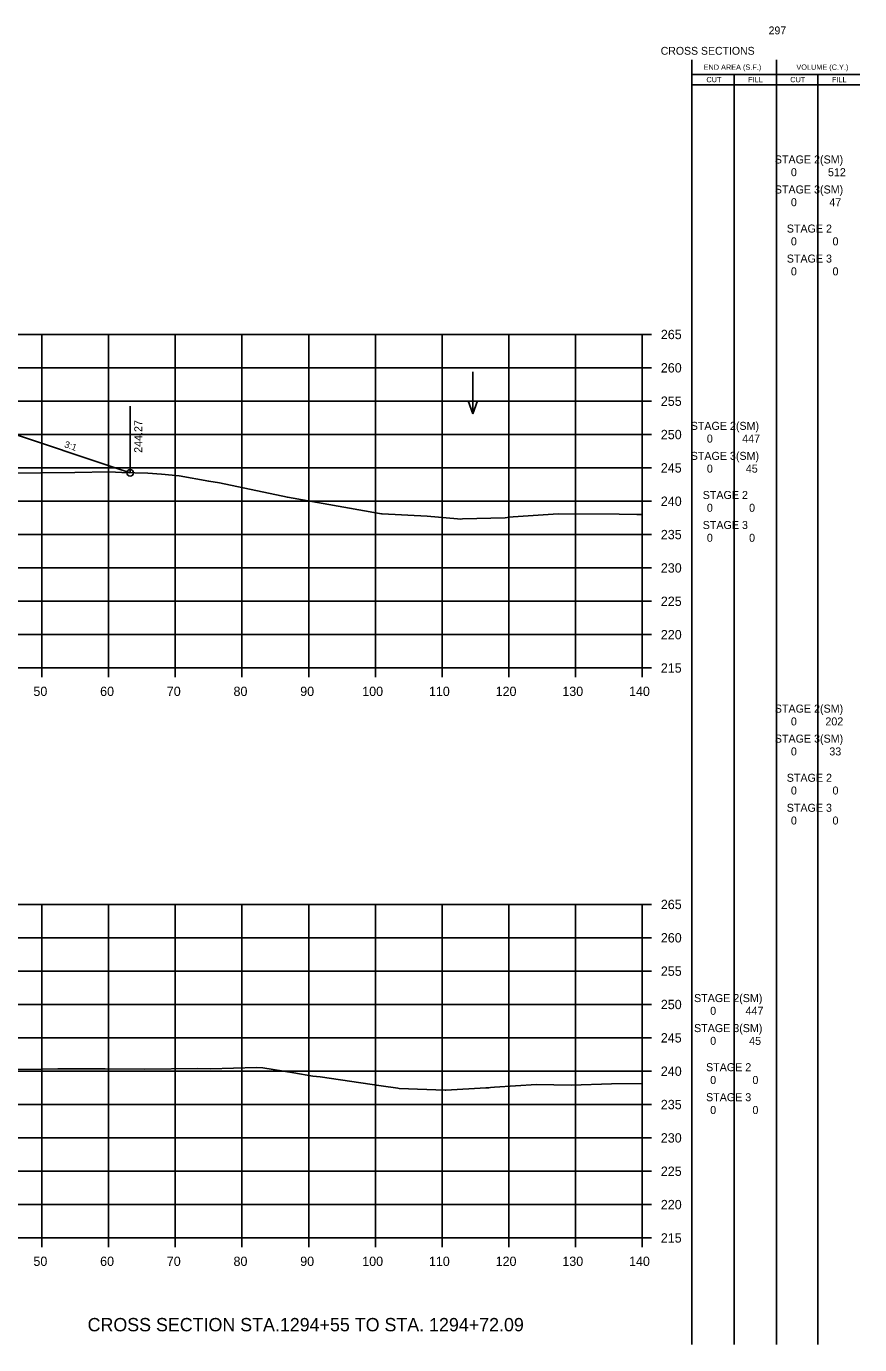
# Model space of a CAD drawing. Extents: x 1342547 to 1344156, y -1532351 to -1517216.
# Drawn here: x 1342750.5 to 1342875.5, y -1521040.2 to -1520842.6 of the extents above; entities that cross this region are included whole.
import ezdxf

# ---------------------------------------------------------------- set-up
doc = ezdxf.new("R2010")
doc.units = 0
for name, color, linetype in [('Level 2', 7, 'Continuous'), ('R_Axis', 7, 'Continuous'), ('R_Axis Annot', 7, 'Continuous'), ('R_Border Notes', 7, 'Continuous'), ('R_Draft', 7, 'Continuous'), ('R_Exist Surface', 7, 'Continuous'), ('R_Fin Surface', 7, 'Continuous'), ('R_Grid', 7, 'Continuous'), ('R_No Plot', 7, 'Continuous'), ('R_Water', 7, 'Continuous'), ('R_Xsect Elev', 7, 'Continuous'), ('R_Xsect Slope', 7, 'Continuous')]:
    doc.layers.add(name, color=color, linetype=linetype)

msp = doc.modelspace()

# ---------------------------------------------------------------- linework, layer by layer
at = {"layer": 'Level 2'}
for p, q in [((1342850.33, -1521040.24), (1342850.32, -1520847.63)), ((1342862.99, -1521040.24), (1342862.99, -1520847.63)), ((1342850.32, -1520849.79), (1342863.59, -1520849.79)), ((1342850.32, -1520851.35), (1342863.59, -1520851.35)), ((1342856.66, -1521040.24), (1342856.66, -1520849.79)), ((1342863.59, -1520849.79), (1342875.48, -1520849.79)), ((1342863.59, -1520851.35), (1342875.48, -1520851.35)), ((1342869.23, -1521040.24), (1342869.23, -1520849.79))]:
    msp.add_line(p, q, dxfattribs=at)
at = {"layer": 'R_Axis'}
for p, q in [((1342842.87, -1520938.79), (1342842.87, -1520888.79)), ((1342844.27, -1520888.79), (1342842.87, -1520888.79)), ((1342844.27, -1520893.79), (1342842.87, -1520893.79)), ((1342844.27, -1520898.79), (1342842.87, -1520898.79)), ((1342844.27, -1520903.79), (1342842.87, -1520903.79)), ((1342844.27, -1520908.79), (1342842.87, -1520908.79)), ((1342844.27, -1520913.79), (1342842.87, -1520913.79)), ((1342844.27, -1520918.79), (1342842.87, -1520918.79)), ((1342844.27, -1520923.79), (1342842.87, -1520923.79)), ((1342844.27, -1520928.79), (1342842.87, -1520928.79)), ((1342844.27, -1520933.79), (1342842.87, -1520933.79)), ((1342562.87, -1520938.79), (1342842.87, -1520938.79)), ((1342752.87, -1520940.19), (1342752.87, -1520938.79)), ((1342762.87, -1520940.19), (1342762.87, -1520938.79)), ((1342772.87, -1520940.19), (1342772.87, -1520938.79)), ((1342782.87, -1520940.19), (1342782.87, -1520938.79)), ((1342792.87, -1520940.19), (1342792.87, -1520938.79)), ((1342802.87, -1520940.19), (1342802.87, -1520938.79)), ((1342812.87, -1520940.19), (1342812.87, -1520938.79)), ((1342822.87, -1520940.19), (1342822.87, -1520938.79)), ((1342832.87, -1520940.19), (1342832.87, -1520938.79)), ((1342842.87, -1520940.19), (1342842.87, -1520938.79)), ((1342844.27, -1520938.79), (1342842.87, -1520938.79)), ((1342842.87, -1521024.24), (1342842.87, -1520974.24)), ((1342844.27, -1520974.24), (1342842.87, -1520974.24)), ((1342844.27, -1520979.24), (1342842.87, -1520979.24)), ((1342844.27, -1520984.24), (1342842.87, -1520984.24)), ((1342844.27, -1520989.24), (1342842.87, -1520989.24)), ((1342844.27, -1520994.24), (1342842.87, -1520994.24)), ((1342844.27, -1520999.24), (1342842.87, -1520999.24)), ((1342844.27, -1521004.24), (1342842.87, -1521004.24)), ((1342844.27, -1521009.24), (1342842.87, -1521009.24)), ((1342844.27, -1521014.24), (1342842.87, -1521014.24)), ((1342844.27, -1521019.24), (1342842.87, -1521019.24)), ((1342562.87, -1521024.24), (1342842.87, -1521024.24)), ((1342752.87, -1521025.64), (1342752.87, -1521024.24)), ((1342762.87, -1521025.64), (1342762.87, -1521024.24)), ((1342772.87, -1521025.64), (1342772.87, -1521024.24)), ((1342782.87, -1521025.64), (1342782.87, -1521024.24)), ((1342792.87, -1521025.64), (1342792.87, -1521024.24)), ((1342802.87, -1521025.64), (1342802.87, -1521024.24)), ((1342812.87, -1521025.64), (1342812.87, -1521024.24)), ((1342822.87, -1521025.64), (1342822.87, -1521024.24)), ((1342832.87, -1521025.64), (1342832.87, -1521024.24)), ((1342842.87, -1521025.64), (1342842.87, -1521024.24)), ((1342844.27, -1521024.24), (1342842.87, -1521024.24))]:
    msp.add_line(p, q, dxfattribs=at)
at = {"layer": 'R_Exist Surface'}
for points in [[(1342731.32, -1520909.66), (1342752.72, -1520909.52), (1342757.82, -1520909.48), (1342762.96, -1520909.39), (1342764.86, -1520909.5), (1342768.73, -1520909.58), (1342770.81, -1520909.73), (1342773.44, -1520909.99), (1342777.89, -1520910.79), (1342779.52, -1520911.05), (1342789.69, -1520913.19), (1342803.49, -1520915.62), (1342803.78, -1520915.67), (1342803.9, -1520915.68), (1342810.61, -1520916.05), (1342815.2, -1520916.42), (1342815.66, -1520916.46), (1342815.91, -1520916.44), (1342822.32, -1520916.27), (1342822.99, -1520916.17), (1342823.55, -1520916.15), (1342830.25, -1520915.67), (1342839.41, -1520915.73), (1342842.09, -1520915.79), (1342842.87, -1520915.78)], [(1342727.49, -1520999.06), (1342752.81, -1520998.94), (1342755.26, -1520998.91), (1342762.35, -1520998.91), (1342768.29, -1520998.93), (1342776.25, -1520998.86), (1342778.13, -1520998.88), (1342785.06, -1520998.68), (1342786, -1520998.74), (1342790.64, -1520999.49), (1342793.51, -1520999.99), (1342794.02, -1521000.02), (1342794.6, -1521000.1), (1342803.74, -1521001.42), (1342806.23, -1521001.79), (1342806.44, -1521001.81), (1342813.34, -1521002.09), (1342813.43, -1521002.1), (1342819.45, -1521001.72), (1342819.88, -1521001.71), (1342820.15, -1521001.67), (1342820.71, -1521001.63), (1342827.04, -1521001.22), (1342832.23, -1521001.32), (1342838.28, -1521001.16), (1342842.87, -1521001.11)]]:
    msp.add_lwpolyline(points, dxfattribs=at)
at = {"layer": 'R_Fin Surface'}
msp.add_lwpolyline([(1342625.84, -1520914.12), (1342659.86, -1520902.78), (1342659.87, -1520902.78), (1342665.3, -1520902.56), (1342665.43, -1520902.56), (1342671.37, -1520902.32), (1342673.37, -1520902.28), (1342702.87, -1520901.69), (1342732.37, -1520902.28), (1342734.37, -1520902.32), (1342740.3, -1520902.56), (1342740.43, -1520902.56), (1342745.87, -1520902.78), (1342745.88, -1520902.78), (1342766.11, -1520909.53)], dxfattribs=at)
at = {"layer": 'R_Grid'}
for p, q in [((1342562.87, -1520888.79), (1342842.87, -1520888.79)), ((1342752.87, -1520938.79), (1342752.87, -1520888.79)), ((1342762.87, -1520938.79), (1342762.87, -1520888.79)), ((1342772.87, -1520938.79), (1342772.87, -1520888.79)), ((1342782.87, -1520938.79), (1342782.87, -1520888.79)), ((1342792.87, -1520938.79), (1342792.87, -1520888.79)), ((1342802.87, -1520938.79), (1342802.87, -1520888.79)), ((1342812.87, -1520938.79), (1342812.87, -1520888.79)), ((1342822.87, -1520938.79), (1342822.87, -1520888.79)), ((1342832.87, -1520938.79), (1342832.87, -1520888.79)), ((1342842.87, -1520938.79), (1342842.87, -1520888.79)), ((1342562.87, -1520893.79), (1342842.87, -1520893.79)), ((1342562.87, -1520898.79), (1342842.87, -1520898.79)), ((1342562.87, -1520903.79), (1342842.87, -1520903.79)), ((1342562.87, -1520908.79), (1342842.87, -1520908.79)), ((1342562.87, -1520913.79), (1342842.87, -1520913.79)), ((1342562.87, -1520918.79), (1342842.87, -1520918.79)), ((1342562.87, -1520923.79), (1342842.87, -1520923.79)), ((1342562.87, -1520928.79), (1342842.87, -1520928.79)), ((1342562.87, -1520933.79), (1342842.87, -1520933.79)), ((1342562.87, -1520938.79), (1342842.87, -1520938.79)), ((1342562.87, -1520974.24), (1342842.87, -1520974.24)), ((1342752.87, -1521024.24), (1342752.87, -1520974.24)), ((1342762.87, -1521024.24), (1342762.87, -1520974.24)), ((1342772.87, -1521024.24), (1342772.87, -1520974.24)), ((1342782.87, -1521024.24), (1342782.87, -1520974.24)), ((1342792.87, -1521024.24), (1342792.87, -1520974.24)), ((1342802.87, -1521024.24), (1342802.87, -1520974.24)), ((1342812.87, -1521024.24), (1342812.87, -1520974.24)), ((1342822.87, -1521024.24), (1342822.87, -1520974.24)), ((1342832.87, -1521024.24), (1342832.87, -1520974.24)), ((1342842.87, -1521024.24), (1342842.87, -1520974.24)), ((1342562.87, -1520979.24), (1342842.87, -1520979.24)), ((1342562.87, -1520984.24), (1342842.87, -1520984.24)), ((1342562.87, -1520989.24), (1342842.87, -1520989.24)), ((1342562.87, -1520994.24), (1342842.87, -1520994.24)), ((1342562.87, -1520999.24), (1342842.87, -1520999.24)), ((1342562.87, -1521004.24), (1342842.87, -1521004.24)), ((1342562.87, -1521009.24), (1342842.87, -1521009.24)), ((1342562.87, -1521014.24), (1342842.87, -1521014.24)), ((1342562.87, -1521019.24), (1342842.87, -1521019.24)), ((1342562.87, -1521024.24), (1342842.87, -1521024.24))]:
    msp.add_line(p, q, dxfattribs=at)
at = {"layer": 'R_No Plot'}
msp.add_circle((1342766.11, -1520909.53), 0.5, dxfattribs=at)
at = {"layer": 'R_Water'}
for p, q in [((1342817.46, -1520894.38), (1342817.46, -1520900.67)), ((1342817.46, -1520900.67), (1342816.76, -1520898.75)), ((1342817.46, -1520900.67), (1342818.16, -1520898.75))]:
    msp.add_line(p, q, dxfattribs=at)
at = {"layer": 'R_Xsect Elev'}
msp.add_line((1342766.11, -1520909.53), (1342766.11, -1520899.53), dxfattribs=at)

# ---------------------------------------------------------------- texts
at = {"layer": 'Level 2'}
for s, height, p in [('END AREA (S.F.)', 0.7937, (1342852.08, -1520849.11)), ('VOLUME (C.Y.)', 0.7937, (1342865.99, -1520849.11)), ('CUT', 0.794, (1342852.5, -1520850.97)), ('FILL', 0.794, (1342858.76, -1520850.97)), ('CUT', 0.794, (1342865.07, -1520850.97)), ('FILL', 0.794, (1342871.33, -1520850.97)), (' STAGE 2(SM)  ', 1.2, (1342862.31, -1520863.15)), ('0', 1.2, (1342865.17, -1520865.06)), ('512', 1.2, (1342870.73, -1520865.06)), (' STAGE 3(SM)  ', 1.2, (1342862.31, -1520867.65)), ('0', 1.2, (1342865.17, -1520869.56)), ('47', 1.2, (1342870.93, -1520869.56)), (' STAGE 2 ', 1.2, (1342864.1, -1520873.51)), ('0', 1.2, (1342865.17, -1520875.43)), ('0', 1.2, (1342871.41, -1520875.43)), (' STAGE 3 ', 1.2, (1342864.1, -1520878.01)), ('0', 1.2, (1342865.17, -1520879.93)), ('0', 1.2, (1342871.41, -1520879.93)), (' STAGE 2(SM)  ', 1.2, (1342849.7, -1520903.09)), ('0', 1.2, (1342852.57, -1520905)), ('447', 1.2, (1342857.87, -1520905)), (' STAGE 3(SM)  ', 1.2, (1342849.7, -1520907.59)), ('0', 1.2, (1342852.57, -1520909.5)), ('45', 1.2, (1342858.41, -1520909.5)), (' STAGE 2 ', 1.2, (1342851.5, -1520913.45)), ('0', 1.2, (1342852.57, -1520915.37)), ('0', 1.2, (1342858.9, -1520915.37)), (' STAGE 3 ', 1.2, (1342851.5, -1520917.95)), ('0', 1.2, (1342852.57, -1520919.87)), ('0', 1.2, (1342858.9, -1520919.87)), (' STAGE 2(SM)  ', 1.2, (1342862.31, -1520945.48)), ('0', 1.2, (1342865.17, -1520947.4)), ('202', 1.2, (1342870.34, -1520947.4)), (' STAGE 3(SM)  ', 1.2, (1342862.31, -1520949.98)), ('0', 1.2, (1342865.17, -1520951.9)), ('33', 1.2, (1342870.93, -1520951.9)), (' STAGE 2 ', 1.2, (1342864.1, -1520955.85)), ('0', 1.2, (1342865.17, -1520957.76)), ('0', 1.2, (1342871.41, -1520957.76)), (' STAGE 3 ', 1.2, (1342864.1, -1520960.35)), ('0', 1.2, (1342865.17, -1520962.26)), ('0', 1.2, (1342871.41, -1520962.26)), (' STAGE 2(SM)  ', 1.2, (1342850.2, -1520988.88)), ('0', 1.2, (1342853.07, -1520990.79)), ('447', 1.2, (1342858.37, -1520990.79)), (' STAGE 3(SM)  ', 1.2, (1342850.2, -1520993.38)), ('0', 1.2, (1342853.07, -1520995.29)), ('45', 1.2, (1342858.91, -1520995.29)), (' STAGE 2 ', 1.2, (1342852, -1520999.24)), ('0', 1.2, (1342853.07, -1521001.16)), ('0', 1.2, (1342859.4, -1521001.16)), (' STAGE 3 ', 1.2, (1342852, -1521003.74)), ('0', 1.2, (1342853.07, -1521005.66)), ('0', 1.2, (1342859.4, -1521005.66))]:
    msp.add_text(s, height=height, dxfattribs=at).set_placement(p)
at = {"layer": 'R_Axis Annot'}
for s, p in [('265', (1342845.67, -1520889.49)), ('260', (1342845.67, -1520894.49)), ('255', (1342845.67, -1520899.49)), ('250', (1342845.67, -1520904.49)), ('245', (1342845.67, -1520909.49)), ('240', (1342845.67, -1520914.49)), ('235', (1342845.67, -1520919.49)), ('230', (1342845.67, -1520924.49)), ('225', (1342845.67, -1520929.49)), ('220', (1342845.67, -1520934.49)), ('215', (1342845.67, -1520939.49)), ('50', (1342751.6, -1520942.99)), ('60', (1342761.6, -1520942.99)), ('70', (1342771.6, -1520942.99)), ('80', (1342781.6, -1520942.99)), ('90', (1342791.6, -1520942.99)), ('100', (1342800.9, -1520942.99)), ('110', (1342810.9, -1520942.99)), ('120', (1342820.9, -1520942.99)), ('130', (1342830.9, -1520942.99)), ('140', (1342840.9, -1520942.99)), ('265', (1342845.67, -1520974.94)), ('260', (1342845.67, -1520979.94)), ('255', (1342845.67, -1520984.94)), ('250', (1342845.67, -1520989.94)), ('245', (1342845.67, -1520994.94)), ('240', (1342845.67, -1520999.94)), ('235', (1342845.67, -1521004.94)), ('230', (1342845.67, -1521009.94)), ('225', (1342845.67, -1521014.94)), ('220', (1342845.67, -1521019.94)), ('215', (1342845.67, -1521024.94)), ('50', (1342751.6, -1521028.44)), ('60', (1342761.6, -1521028.44)), ('70', (1342771.6, -1521028.44)), ('80', (1342781.6, -1521028.44)), ('90', (1342791.6, -1521028.44)), ('100', (1342800.9, -1521028.44)), ('110', (1342810.9, -1521028.44)), ('120', (1342820.9, -1521028.44)), ('130', (1342830.9, -1521028.44)), ('140', (1342840.9, -1521028.44))]:
    msp.add_text(s, height=1.4, dxfattribs=at).set_placement(p)
at = {"layer": 'R_Border Notes'}
for s, height, p in [('297', 1.178, (1342861.83, -1520843.79)), ('CROSS SECTIONS', 1.1775, (1342845.65, -1520846.85))]:
    msp.add_text(s, height=height, dxfattribs=at).set_placement(p)
at = {"layer": 'R_Draft'}
msp.add_text('CROSS SECTION STA.1294+55 TO STA. 1294+72.09', height=2, dxfattribs=at).set_placement((1342759.72, -1521038.24))
at = {"layer": 'R_Xsect Elev'}
msp.add_text('244.27', height=1.2, rotation=90, dxfattribs=at).set_placement((1342767.91, -1520906.53))
at = {"layer": 'R_Xsect Slope'}
msp.add_text('3:1', height=1, rotation=341.5651, dxfattribs=at).set_placement((1342756.15, -1520905.68))

doc.saveas('drawing.dxf')
